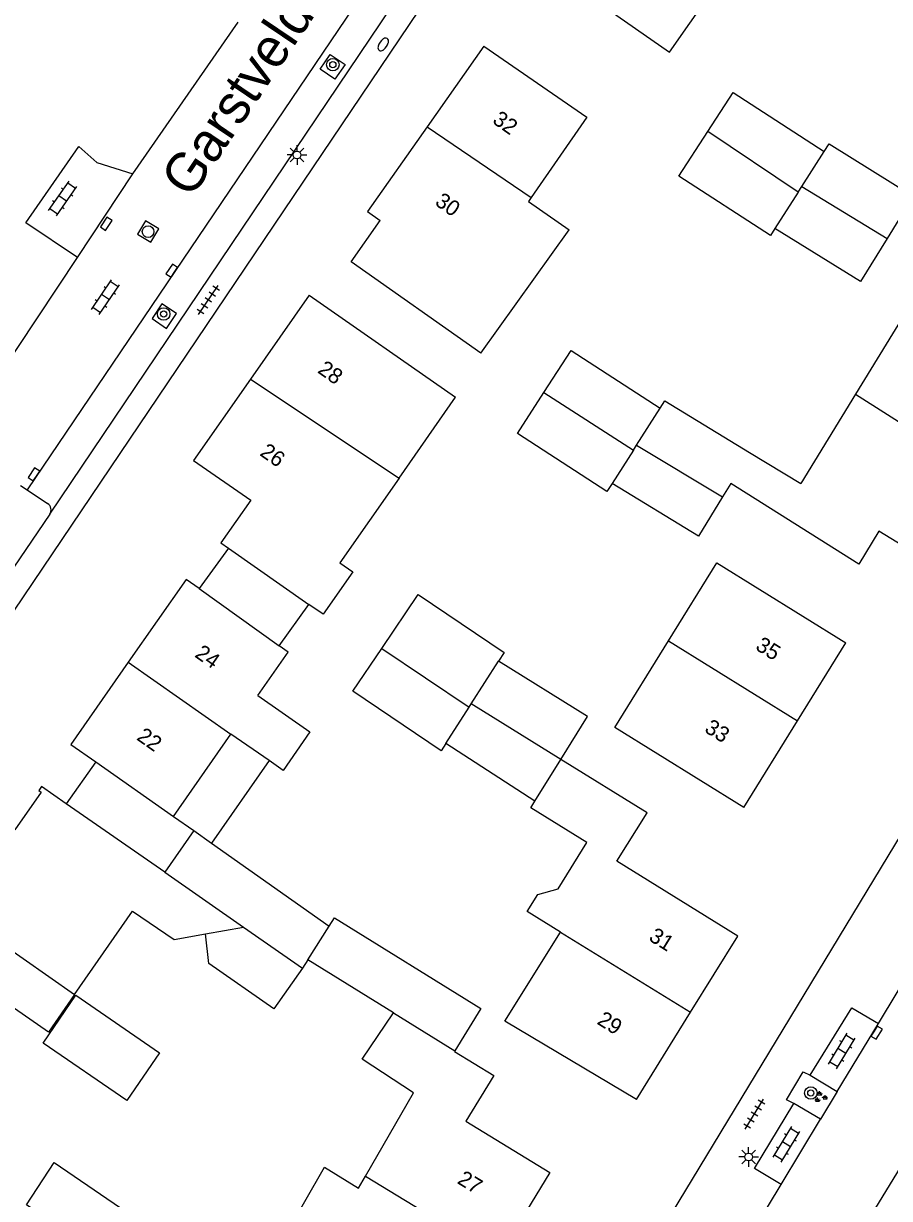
# Model space of a CAD drawing. Extents: x 136000 to 141014, y 402000 to 403500.
# Drawn here: x 138413.2 to 138468.8, y 402611.9 to 402687.3 of the extents above; entities that cross this region are included whole.
import ezdxf

# ---------------------------------------------------------------- set-up
doc = ezdxf.new("R2010")
doc.units = 0
for name, color, linetype in [('gg-afsc-erfafscheiding', 7, 'Continuous'), ('gg-anno-huisnummerreeks BGT', 7, 'Continuous'), ('gg-anno-openbare ruimte label', 7, 'Continuous'), ('gg-bbg-bijgebouw', 7, 'Continuous'), ('gg-bbg-gedigitaliseerde bebouwing', 7, 'Continuous'), ('gg-bbg-gedigitaliseerde bijgebouw', 7, 'Continuous'), ('gg-bbg-hoofdgebouw', 7, 'Continuous'), ('gg-bbg-luifel en loopbrug', 7, 'Continuous'), ('gg-bbg-tussenscheiding', 7, 'Continuous'), ('gg-knt-verharding', 7, 'Continuous'), ('gg-knt-verharding nz', 7, 'Continuous'), ('gt-symb-boom', 7, 'Continuous'), ('gt-symb-brandkraan', 7, 'Continuous'), ('gt-symb-groenvak', 7, 'Continuous'), ('gt-symb-klinker verharding', 7, 'Continuous'), ('gt-symb-kolk', 7, 'Continuous'), ('gt-symb-lichtmast', 7, 'Continuous'), ('gt-symb-rioolschacht', 7, 'Continuous'), ('gt-symb-tegel verharding', 7, 'Continuous')]:
    doc.layers.add(name, color=color, linetype=linetype)

# ---------------------------------------------------------------- blocks, each defined once
blk = doc.blocks.new('gt0-TEG1')
at = {"layer": 'gt-symb-tegel verharding'}
for p, q in [((-1.125, 0), (1.125, 0)), ((-0.9, -0.25), (-0.9, 0.25)), ((-0.45, -0.25), (-0.45, 0.25)), ((0, -0.25), (0, 0.25)), ((0.45, -0.25), (0.45, 0.25)), ((0.9, -0.25), (0.9, 0.25))]:
    blk.add_line(p, q, dxfattribs=at)
blk = doc.blocks.new('gt0-LMAST')
at = {"layer": 'gt-symb-lichtmast'}
for p, q in [((-0.182, 0.173), (-0.447, 0.438)), ((-0.005, 0.246), (-0.005, 0.621)), ((0.172, 0.173), (0.437, 0.438)), ((-0.255, -0.004), (-0.63, -0.004)), ((-0.182, -0.181), (-0.447, -0.446)), ((-0.005, -0.254), (-0.005, -0.629)), ((0.437, -0.446), (0.172, -0.181)), ((0.245, -0.004), (0.62, -0.004))]:
    blk.add_line(p, q, dxfattribs=at)
blk.add_circle((-0.005, -0.004), 0.25, dxfattribs=at)
blk = doc.blocks.new('gt0-BOOM')
at = {"layer": 'gt-symb-boom'}
for radius in [0.4, 0.2]:
    blk.add_circle((0, 0), radius, dxfattribs=at)
blk = doc.blocks.new('gt0-KOLK')
at = {"layer": 'gt-symb-kolk'}
blk.add_lwpolyline([(0, 0), (0.375, 0), (0.375, 0.4), (-0.375, 0.4), (-0.375, 0), (0, 0)], dxfattribs=at)
blk = doc.blocks.new('gt0-KL1')
at = {"layer": 'gt-symb-klinker verharding'}
for p, q in [((-1.15, 0.3), (1.15, 0.3)), ((-1, -0.3), (-1, 0.3)), ((-0.5, 0.3), (-0.5, 0.45)), ((0, -0.3), (0, 0.3)), ((0.5, 0.3), (0.5, 0.45)), ((1, -0.3), (1, 0.3)), ((-1.15, -0.3), (1.15, -0.3)), ((-0.5, -0.45), (-0.5, -0.3)), ((0.5, -0.45), (0.5, -0.3))]:
    blk.add_line(p, q, dxfattribs=at)
blk = doc.blocks.new('gt0-RS')
at = {"layer": 'gt-symb-rioolschacht'}
blk.add_lwpolyline([(-0.5, -0.5), (0.5, -0.5), (0.5, 0.5), (-0.5, 0.5)], close=True, dxfattribs=at)
blk.add_circle((0, 0), 0.375, dxfattribs=at)
blk = doc.blocks.new('gt0-GRVAK')
at = {"layer": 'gt-symb-groenvak'}
for p, q in [((-0.11, 0.189), (-0.228, 0.24)), ((-0.182, 0.153), (0.088, 0.153)), ((-0.091, 0.211), (-0.156, 0.322)), ((-0.047, 0.214), (-0.047, 0.393)), ((-0.004, 0.211), (0.061, 0.322)), ((0.015, 0.189), (0.133, 0.24)), ((0.262, -0.052), (0.197, 0.059)), ((0.305, -0.049), (0.305, 0.13)), ((0.349, -0.052), (0.414, 0.059)), ((-0.245, -0.228), (-0.363, -0.177)), ((-0.318, -0.264), (-0.047, -0.264)), ((-0.226, -0.206), (-0.291, -0.095)), ((-0.183, -0.203), (-0.183, -0.024)), ((-0.139, -0.206), (-0.074, -0.095)), ((-0.12, -0.228), (-0.002, -0.177)), ((0.243, -0.074), (0.125, -0.023)), ((0.17, -0.11), (0.441, -0.11)), ((0.368, -0.074), (0.486, -0.023))]:
    blk.add_line(p, q, dxfattribs=at)
blk = doc.blocks.new('gt0-BR')
at = {"layer": 'gt-symb-brandkraan'}
for centre, radius, start, end in [((-0.244, 0), 0.206, 107.56694, 252.43307), ((0.599, -2.664), 3, 106.89205, 107.56694), ((0, -0.691), 0.938, 73.10799, 106.89205), ((-0.599, -2.664), 3, 72.43309, 73.10799), ((0.244, 0), 0.206, 287.56695, 72.43309), ((0.599, 2.664), 3, 252.43307, 253.10797), ((0, 0.691), 0.938, 253.10797, 286.89206), ((-0.599, 2.664), 3, 286.89206, 287.56695)]:
    blk.add_arc(centre, radius, start, end, dxfattribs=at)

msp = doc.modelspace()

# ---------------------------------------------------------------- linework, layer by layer
at = {"layer": 'gg-afsc-erfafscheiding'}
for p, q in [((138420.23, 402677.617), (138426.984, 402687.345)), ((138408.324, 402659.656), (138416.669, 402672.245))]:
    msp.add_line(p, q, dxfattribs=at)
msp.add_lwpolyline([(138416.669, 402672.245), (138413.369, 402674.459), (138416.766, 402679.372), (138417.918, 402678.337), (138420.23, 402677.617)], dxfattribs=at)
at = {"layer": 'gg-bbg-bijgebouw'}
for p, q in [((138424.135, 402635.463), (138422.275, 402632.789)), ((138442.55, 402624.05), (138440.887, 402621.328))]:
    msp.add_line(p, q, dxfattribs=at)
at = {"layer": 'gg-bbg-gedigitaliseerde bebouwing'}
for p, q in [((138442.557, 402666.102), (138448.22, 402674.006)), ((138431.55, 402669.83), (138440.935, 402663.267)), ((138437.312, 402658.085), (138440.935, 402663.267)), ((138466.598, 402663.464), (138463.092, 402657.733)), ((138459.8, 402659.72), (138463.092, 402657.733)), ((138458.594, 402657.746), (138458.069, 402656.887)), ((138466.82, 402652.565), (138458.594, 402657.746)), ((138426.356, 402653.588), (138431.524, 402649.983)), ((138424.477, 402651.004), (138429.624, 402647.322)), ((138422.831, 402636.378), (138426.515, 402641.66)), ((138428.966, 402639.956), (138426.515, 402641.66)), ((138446.028, 402637.349), (138447.691, 402640.034)), ((138453.22, 402636.61), (138447.691, 402640.034)), ((138416.491, 402624.956), (138420.206, 402630.297)), ((138420.206, 402630.297), (138422.874, 402628.479)), ((138424.883, 402628.84), (138427.323, 402629.279)), ((138427.323, 402629.279), (138431.109, 402626.647)), ((138422.874, 402628.479), (138424.883, 402628.84)), ((138431.448, 402627.177), (138431.109, 402626.647))]:
    msp.add_line(p, q, dxfattribs=at)
for points in [[(138448.11, 402690), (138454.667, 402685.425), (138458.568, 402691.015)], [(138442.74, 402685.8), (138449.351, 402681.235), (138445.79, 402676.08)], [(138445.79, 402676.08), (138445.613, 402675.823), (138448.22, 402674.006)], [(138477.92, 402663.16), (138469.547, 402668.286), (138466.598, 402663.464)], [(138454.066, 402662.57), (138454.367, 402663.04), (138459.8, 402659.72)], [(138437.312, 402658.085), (138433.516, 402652.656), (138434.346, 402652.076), (138432.441, 402649.344), (138431.524, 402649.983)], [(138454.591, 402647.635), (138457.693, 402652.648), (138465.98, 402647.52)], [(138459.44, 402636.95), (138451.153, 402642.078), (138454.591, 402647.635)], [(138428.242, 402644.137), (138430.184, 402646.922), (138429.624, 402647.322)], [(138428.242, 402644.137), (138431.594, 402641.805), (138429.87, 402639.327), (138428.966, 402639.956)], [(138449.356, 402634.698), (138445.764, 402636.923), (138446.028, 402637.349)], [(138447.661, 402628.948), (138445.536, 402630.265), (138446.22, 402631.37), (138447.513, 402631.722), (138449.356, 402634.698)], [(138452.55, 402618.22), (138444.104, 402623.234), (138447.661, 402628.948)], [(138416.491, 402624.956), (138414.812, 402622.542), (138412.144, 402624.398)], [(138435.157, 402613.293), (138438.228, 402618.631), (138434.947, 402620.807), (138436.961, 402623.763)], [(138427.566, 402606.575), (138429.409, 402609.567), (138429.913, 402609.314), (138432.52, 402613.859), (138434.707, 402612.512), (138435.157, 402613.293)]]:
    msp.add_lwpolyline(points, dxfattribs=at)
at = {"layer": 'gg-bbg-gedigitaliseerde bijgebouw'}
for p, q in [((138441.813, 402643.395), (138441.941, 402643.596)), ((138447.691, 402640.034), (138441.941, 402643.596)), ((138440.319, 402641.058), (138441.813, 402643.395)), ((138424.135, 402635.463), (138425.278, 402634.669)), ((138425.278, 402634.669), (138432.82, 402629.324)), ((138436.961, 402623.763), (138431.448, 402627.177))]:
    msp.add_line(p, q, dxfattribs=at)
for points in [[(138457.125, 402680.333), (138458.743, 402682.825), (138464.585, 402679.031)], [(138461.43, 402674.092), (138461.143, 402673.644), (138455.261, 402677.463), (138457.125, 402680.333)], [(138464.585, 402679.031), (138464.899, 402679.522), (138470.303, 402676.183), (138468.62, 402673.459)], [(138468.62, 402673.459), (138466.917, 402670.702), (138461.43, 402674.092)], [(138446.609, 402663.568), (138448.354, 402666.265), (138454.066, 402662.57)], [(138450.979, 402657.739), (138450.651, 402657.226), (138444.909, 402660.94), (138446.609, 402663.568)], [(138458.069, 402656.887), (138456.52, 402654.353), (138450.979, 402657.739)], [(138436.205, 402647.16), (138438.543, 402650.62), (138444.061, 402646.891), (138443.691, 402646.334)], [(138440.319, 402641.058), (138440.009, 402640.573), (138434.342, 402644.403), (138436.205, 402647.16)], [(138447.691, 402640.034), (138449.403, 402642.797), (138443.691, 402646.334)], [(138432.82, 402629.324), (138433.165, 402629.863), (138442.55, 402624.05)], [(138415.171, 402614.161), (138420.724, 402610.386), (138418.954, 402607.608), (138413.411, 402611.459), (138415.171, 402614.161)]]:
    msp.add_lwpolyline(points, dxfattribs=at)
at = {"layer": 'gg-bbg-hoofdgebouw'}
for p, q in [((138442.74, 402685.8), (138439.103, 402680.628)), ((138431.55, 402669.83), (138427.773, 402664.429)), ((138425.88, 402653.92), (138426.356, 402653.588)), ((138423.66, 402651.58), (138419.938, 402646.273)), ((138424.477, 402651.004), (138423.66, 402651.58)), ((138462.882, 402642.512), (138465.98, 402647.52)), ((138419.938, 402646.273), (138416.24, 402641)), ((138459.44, 402636.95), (138462.882, 402642.512)), ((138416.24, 402641), (138417.847, 402639.873)), ((138417.847, 402639.873), (138422.831, 402636.378)), ((138422.275, 402632.789), (138415.959, 402637.18)), ((138452.55, 402618.22), (138456.019, 402623.822))]:
    msp.add_line(p, q, dxfattribs=at)
for points in [[(138439.103, 402680.628), (138435.28, 402675.19), (138436.098, 402674.614)], [(138442.557, 402666.102), (138434.229, 402671.956), (138436.098, 402674.614)], [(138427.773, 402664.429), (138424.13, 402659.22), (138427.79, 402656.66), (138425.88, 402653.92)], [(138474.885, 402658.217), (138471.453, 402652.628), (138468.102, 402654.677), (138466.82, 402652.565)], [(138415.959, 402637.18), (138414.368, 402638.286), (138414.197, 402638.04), (138414.345, 402637.937), (138412.66, 402635.516), (138410.83, 402636.79)], [(138456.019, 402623.822), (138459.04, 402628.7), (138451.29, 402633.5), (138453.22, 402636.61)], [(138440.887, 402621.328), (138440.87, 402621.3), (138443.4, 402619.76), (138441.59, 402616.811), (138446.98, 402613.52), (138443.683, 402608.125)]]:
    msp.add_lwpolyline(points, dxfattribs=at)
at = {"layer": 'gg-bbg-luifel en loopbrug'}
for p, q in [((138426.356, 402653.588), (138424.477, 402651.004)), ((138429.624, 402647.322), (138431.524, 402649.983)), ((138446.028, 402637.349), (138440.319, 402641.058)), ((138417.847, 402639.873), (138415.959, 402637.18)), ((138428.966, 402639.956), (138425.278, 402634.669)), ((138422.831, 402636.378), (138424.135, 402635.463))]:
    msp.add_line(p, q, dxfattribs=at)
for points in [[(138431.109, 402626.647), (138429.284, 402624.021), (138425.094, 402626.933), (138424.883, 402628.84)], [(138416.574, 402624.899), (138421.946, 402621.21), (138419.843, 402618.147), (138414.471, 402621.836), (138416.574, 402624.899)]]:
    msp.add_lwpolyline(points, dxfattribs=at)
at = {"layer": 'gg-bbg-tussenscheiding'}
for p, q in [((138439.103, 402680.628), (138445.79, 402676.08)), ((138462.919, 402676.423), (138457.125, 402680.333)), ((138463.151, 402676.786), (138464.585, 402679.031)), ((138462.919, 402676.423), (138463.151, 402676.786)), ((138463.151, 402676.786), (138468.62, 402673.459)), ((138462.919, 402676.423), (138461.43, 402674.092)), ((138427.773, 402664.429), (138437.312, 402658.085)), ((138446.609, 402663.568), (138452.345, 402659.877)), ((138466.598, 402663.464), (138474.885, 402658.217)), ((138452.55, 402660.198), (138454.066, 402662.57)), ((138452.345, 402659.877), (138452.55, 402660.198)), ((138452.55, 402660.198), (138458.069, 402656.887)), ((138452.345, 402659.877), (138450.979, 402657.739)), ((138454.591, 402647.635), (138462.882, 402642.512)), ((138436.205, 402647.16), (138441.813, 402643.395)), ((138419.938, 402646.273), (138426.515, 402641.66)), ((138441.941, 402643.596), (138443.691, 402646.334)), ((138422.275, 402632.789), (138427.323, 402629.279)), ((138407.131, 402631.476), (138416.491, 402624.956)), ((138431.448, 402627.177), (138432.82, 402629.324)), ((138447.661, 402628.948), (138456.019, 402623.822)), ((138436.961, 402623.763), (138440.887, 402621.328)), ((138435.157, 402613.293), (138443.683, 402608.125))]:
    msp.add_line(p, q, dxfattribs=at)
at = {"layer": 'gg-knt-verharding'}
for p, q in [((138435.433, 402578.89), (138496.01, 402678.97)), ((138416.669, 402672.245), (138420.23, 402677.617)), ((138413.022, 402657.61), (138413.452, 402657.325)), ((138413.452, 402657.325), (138414.751, 402656.462)), ((138414.902, 402655.765), (138412.595, 402652.367)), ((138468.075, 402623.08), (138471.843, 402629.375)), ((138463.694, 402619.763), (138465.419, 402618.714)), ((138465.419, 402618.714), (138464.351, 402616.955)), ((138464.351, 402616.955), (138462.634, 402617.95)), ((138472.052, 402618.123), (138467.821, 402611.147)), ((138458.059, 402606.554), (138461.831, 402612.762))]:
    msp.add_line(p, q, dxfattribs=at)
for points in [[(138452.22, 402708.36), (138389.6, 402615.51), (138386.5, 402610.52), (138386.238, 402610.031)], [(138414.902, 402655.765), (138437.511, 402689.347), (138435.854, 402690.522)], [(138432.895, 402685.259), (138433.851, 402684.617), (138433.19, 402683.673), (138432.242, 402684.315), (138432.895, 402685.259)], [(138422.081, 402669.275), (138421.458, 402668.328), (138422.397, 402667.692), (138423.026, 402668.637), (138422.081, 402669.275)], [(138463.694, 402619.763), (138466.365, 402624.095), (138468.075, 402623.08)], [(138462.634, 402617.95), (138462.17, 402618.197), (138463.247, 402619.993), (138463.694, 402619.763)], [(138461.831, 402612.762), (138460.123, 402613.777), (138462.634, 402617.95)]]:
    msp.add_lwpolyline(points, dxfattribs=at)
msp.add_arc((138414.465, 402656.035), 0.514, 328.30592, 56.14171, dxfattribs=at)
at = {"layer": 'gg-knt-verharding nz'}
for p, q in [((138465.419, 402618.714), (138468.075, 402623.08)), ((138461.831, 402612.762), (138464.351, 402616.955))]:
    msp.add_line(p, q, dxfattribs=at)
msp.add_lwpolyline([(138435.854, 402690.522), (138434.906, 402689.075), (138413.452, 402657.325)], dxfattribs=at)

# ---------------------------------------------------------------- block references
at = {"layer": 'gt-symb-boom'}
for p in [(138433.06, 402684.611), (138422.21, 402668.61), (138463.729, 402618.624)]:
    msp.add_blockref('gt0-BOOM', p, dxfattribs=at)
at = {"layer": 'gt-symb-brandkraan', "rotation": 56.007960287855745}
msp.add_blockref('gt0-BR', (138436.295, 402685.911), dxfattribs=at)
at = {"layer": 'gt-symb-groenvak'}
msp.add_blockref('gt0-GRVAK', (138464.344, 402618.361), dxfattribs=at)
at = {"layer": 'gt-symb-klinker verharding'}
for p, rotation in [((138415.726, 402676.023), 55.3410637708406), ((138418.471, 402669.694), 56.007960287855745), ((138465.724, 402621.318), 58.9478392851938), ((138462.175, 402615.338), 58.741514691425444)]:
    msp.add_blockref('gt0-KL1', p, dxfattribs=dict(at, rotation=rotation))
at = {"layer": 'gt-symb-kolk'}
for p, rotation in [((138418.686, 402674.292), 56.00796028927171), ((138422.889, 402671.283), 55.928390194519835), ((138414.051, 402658.217), 56.087487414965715), ((138467.786, 402622.605), -121.25848530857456)]:
    msp.add_blockref('gt0-KOLK', p, dxfattribs=dict(at, rotation=rotation))
at = {"layer": 'gt-symb-lichtmast'}
for p in [(138430.768, 402678.824), (138459.747, 402614.526)]:
    msp.add_blockref('gt0-LMAST', p, dxfattribs=at)
at = {"layer": 'gt-symb-rioolschacht', "rotation": 58.86920085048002}
msp.add_blockref('gt0-RS', (138421.206, 402673.899), dxfattribs=at)
at = {"layer": 'gt-symb-tegel verharding'}
for p, rotation in [((138425.075, 402669.505), 56.00796028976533), ((138460.109, 402617.268), 58.86920085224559)]:
    msp.add_blockref('gt0-TEG1', p, dxfattribs=dict(at, rotation=rotation))

# ---------------------------------------------------------------- texts
at = {"layer": 'gg-anno-huisnummerreeks BGT'}
for s, rotation, p in [('32', 324.9, (138443.24, 402680.91)), ('30', 324.9, (138439.55, 402675.661)), ('28', 325, (138432.026, 402664.887)), ('26', 325, (138428.316, 402659.582)), ('35', 328.2, (138460.116, 402647.12)), ('24', 325, (138424.14, 402646.651)), ('33', 328.2, (138456.847, 402641.836)), ('22', 325, (138420.412, 402641.335)), ('31', 328.2, (138453.272, 402628.458)), ('29', 328.2, (138449.951, 402623.096)), ('27', 328.6, (138440.983, 402612.868))]:
    msp.add_text(s, height=1, rotation=rotation, dxfattribs=at).set_placement(p)
at = {"layer": 'gg-anno-openbare ruimte label'}
msp.add_text('Garstvelde', height=2.5, rotation=56, dxfattribs=at).set_placement((138423.964, 402675.966))

doc.saveas('drawing.dxf')
